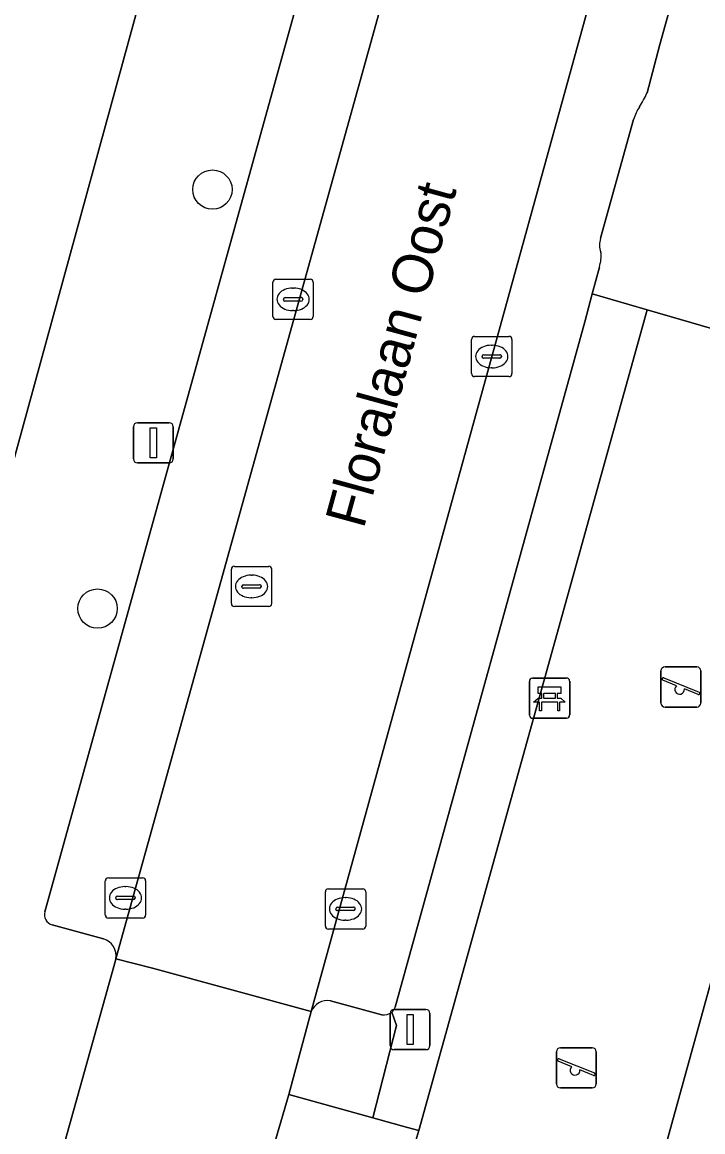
# Model space of a CAD drawing. Extents: x 162542 to 163147, y 380779 to 381521.
# Drawn here: x 163101.88 to 163118.79, y 381090.58 to 381118.17 of the extents above; entities that cross this region are included whole.
import ezdxf

# ---------------------------------------------------------------- set-up
doc = ezdxf.new("R2010")
doc.units = 0
for name, color, linetype in [('IMGEO_Bank', 7, 'Continuous'), ('IMGEO_Berm_groen', 7, 'Continuous'), ('IMGEO_Boom', 7, 'Continuous'), ('IMGEO_Erf', 7, 'Continuous'), ('IMGEO_Groenvoorziening', 7, 'Continuous'), ('IMGEO_Hek', 7, 'Continuous'), ('IMGEO_Kolk', 7, 'Continuous'), ('IMGEO_Lichtmast', 7, 'Continuous'), ('IMGEO_Openbare_ruimte_label', 7, 'Continuous'), ('IMGEO_Parkeervlak_open', 7, 'Continuous'), ('IMGEO_Rijbaan_lokaal_open', 7, 'Continuous'), ('IMGEO_Rioolput', 7, 'Continuous'), ('IMGEO_Speelvoorziening', 7, 'Continuous'), ('IMGEO_Terreindeel_zand', 7, 'Continuous'), ('IMGEO_Voetpad_open', 7, 'Continuous')]:
    doc.layers.add(name, color=color, linetype=linetype)

msp = doc.modelspace()

# ---------------------------------------------------------------- linework, layer by layer
at = {"layer": 'IMGEO_Bank'}
for p, q in [((163114.56, 381101.863), (163115.401, 381101.863)), ((163115.401, 381101.863), (163114.56, 381101.863)), ((163114.485, 381100.938), (163114.485, 381101.779)), ((163114.485, 381101.779), (163114.485, 381100.938)), ((163115.485, 381101.788), (163115.485, 381100.947)), ((163115.485, 381100.947), (163115.485, 381101.788)), ((163114.794, 381101.369), (163114.794, 381101.475)), ((163114.838, 381101.475), (163114.838, 381101.369)), ((163115.126, 381101.481), (163114.844, 381101.481)), ((163114.844, 381101.363), (163115.126, 381101.363)), ((163115.132, 381101.369), (163115.132, 381101.475)), ((163115.176, 381101.475), (163115.176, 381101.369)), ((163115.182, 381101.261), (163114.789, 381101.261)), ((163115.41, 381100.863), (163114.569, 381100.863)), ((163114.569, 381100.863), (163115.41, 381100.863))]:
    msp.add_line(p, q, dxfattribs=at)
for points in [[(163114.788, 381101.481), (163114.702, 381101.481), (163114.702, 381101.642), (163115.265, 381101.642), (163115.265, 381101.481), (163115.182, 381101.481)], [(163114.732, 381101.261), (163114.59, 381101.261), (163114.702, 381101.363), (163114.788, 381101.363)], [(163115.182, 381101.363), (163115.265, 381101.363), (163115.377, 381101.261), (163115.238, 381101.261)], [(163114.782, 381101.254), (163114.782, 381101.047), (163114.739, 381101.047), (163114.739, 381101.254)], [(163115.232, 381101.254), (163115.232, 381101.047), (163115.188, 381101.047), (163115.188, 381101.254)]]:
    msp.add_lwpolyline(points, dxfattribs=at)
for centre, radius, start, end in [((163114.563, 381101.785), 0.0779, 92.4484, 184.2845), ((163114.563, 381101.785), 0.0779, 92.4484, 184.2845), ((163115.407, 381101.785), 0.0779, 2.4484, 94.2845), ((163115.407, 381101.785), 0.0779, 2.4484, 94.2845), ((163114.787, 381101.474), 0.00671, 2.8957, 87.1043), ((163114.787, 381101.37), 0.00671, 272.8957, 357.1043), ((163114.844, 381101.474), 0.00671, 92.8957, 177.1043), ((163114.844, 381101.37), 0.00671, 182.8957, 267.1043), ((163115.126, 381101.474), 0.00671, 2.8957, 87.1043), ((163115.126, 381101.37), 0.00671, 272.8957, 357.1043), ((163115.183, 381101.474), 0.00671, 92.8957, 177.1043), ((163115.183, 381101.37), 0.00671, 182.8957, 267.1043), ((163114.732, 381101.254), 0.00671, 2.8957, 87.1043), ((163114.789, 381101.254), 0.00671, 92.8957, 177.1043), ((163115.181, 381101.254), 0.00671, 2.8957, 87.1043), ((163115.238, 381101.254), 0.00671, 92.8957, 177.1043), ((163114.563, 381100.941), 0.0779, 182.4484, 274.2845), ((163114.563, 381100.941), 0.0779, 182.4484, 274.2845), ((163115.407, 381100.941), 0.0779, 272.4484, 4.2845), ((163115.407, 381100.941), 0.0779, 272.4484, 4.2845)]:
    msp.add_arc(centre, radius, start, end, dxfattribs=at)
at = {"layer": 'IMGEO_Berm_groen'}
for points in [[(163122.239, 381133.822), (163117.726, 381117.614), (163117.409, 381116.41)], [(163117.075, 381115.75), (163116.254, 381112.794)], [(163116.223, 381112.08), (163116.047, 381111.414), (163117.414, 381111.017), (163123.149, 381109.351), (163127.267, 381108.155)], [(163127.267, 381108.155), (163123.149, 381109.351), (163116.979, 381087.012), (163116.579, 381085.993), (163116.483, 381085.73), (163115.4, 381081.696), (163119.528, 381080.672), (163119.826, 381082.372), (163120.427, 381085.8)]]:
    msp.add_lwpolyline(points, dxfattribs=at)
for centre, radius, start, end in [((163114.476, 381117.773), 3.234, 328.0445, 335.0802), ((163118.064, 381115.478), 1.026, 145.3788, 164.6277), ((163116.694, 381112.631), 0.469, 159.7333, 202.605), ((163115.39, 381112.353), 0.876, 341.866, 6.4377)]:
    msp.add_arc(centre, radius, start, end, dxfattribs=at)
at = {"layer": 'IMGEO_Boom'}
for centre in [(163106.608, 381114.005), (163103.754, 381103.589)]:
    msp.add_circle(centre, 0.489, dxfattribs=at)
at = {"layer": 'IMGEO_Erf'}
msp.add_lwpolyline([(163098.537, 381095.857), (163108.607, 381132.594), (163108.43, 381133.686), (163107.841, 381134.207), (163105.012, 381135.183), (163103.985, 381131.484), (163102.479, 381126.057), (163101.024, 381120.816), (163099.569, 381115.575), (163098.115, 381110.334), (163096.66, 381105.092), (163095.205, 381099.852), (163093.75, 381094.611), (163092.295, 381089.37)], dxfattribs=at)
at = {"layer": 'IMGEO_Groenvoorziening'}
for points in [[(163117.414, 381111.017), (163116.047, 381111.414), (163115.864, 381110.721), (163111.152, 381093.682)], [(163111.063, 381093.558), (163111.18, 381093.228), (163110.596, 381090.932), (163111.454, 381090.693), (163111.735, 381090.612), (163117.414, 381111.017)], [(163110.815, 381093.493), (163109.544, 381093.839)], [(163109.061, 381093.574), (163108.507, 381091.513), (163110.596, 381090.932), (163111.18, 381093.228)], [(163111.18, 381093.228), (163111.063, 381093.558)]]:
    msp.add_lwpolyline(points, dxfattribs=at)
for centre, radius, start, end in [((163109.468, 381093.405), 0.441, 80.0781, 157.425), ((163110.87, 381093.79), 0.302, 259.5305, 309.8429), ((163110.865, 381093.794), 0.308, 310.0039, 338.6589)]:
    msp.add_arc(centre, radius, start, end, dxfattribs=at)
at = {"layer": 'IMGEO_Hek'}
for points in [[(163111.735, 381090.612), (163117.414, 381111.017), (163123.149, 381109.351)], [(163123.149, 381109.351), (163116.979, 381087.012)]]:
    msp.add_lwpolyline(points, dxfattribs=at)
at = {"layer": 'IMGEO_Kolk'}
for p, q in [((163108.187, 381111.777), (163109.039, 381111.777)), ((163108.112, 381110.851), (163108.112, 381111.703)), ((163108.6, 381111.557), (163108.625, 381111.557)), ((163109.113, 381111.703), (163109.113, 381110.851)), ((163108.371, 381111.271), (163108.371, 381111.283)), ((163108.809, 381111.234), (163108.411, 381111.234)), ((163108.414, 381111.32), (163108.812, 381111.32)), ((163108.855, 381111.283), (163108.855, 381111.271)), ((163108.623, 381110.997), (163108.598, 381110.997)), ((163109.039, 381110.777), (163108.187, 381110.777)), ((163113.049, 381109.43), (163113.049, 381110.282)), ((163113.124, 381110.356), (163113.976, 381110.356)), ((163113.537, 381110.136), (163113.562, 381110.136)), ((163114.05, 381110.282), (163114.05, 381109.43)), ((163113.308, 381109.85), (163113.308, 381109.862)), ((163113.351, 381109.899), (163113.749, 381109.899)), ((163113.792, 381109.862), (163113.792, 381109.85)), ((163113.746, 381109.813), (163113.348, 381109.813)), ((163113.56, 381109.576), (163113.535, 381109.576)), ((163113.976, 381109.356), (163113.124, 381109.356)), ((163104.022, 381096.898), (163104.874, 381096.898)), ((163103.947, 381095.972), (163103.947, 381096.824)), ((163104.435, 381096.678), (163104.46, 381096.678)), ((163104.948, 381096.824), (163104.948, 381095.972)), ((163109.49, 381096.624), (163110.342, 381096.624)), ((163104.206, 381096.392), (163104.206, 381096.404)), ((163104.644, 381096.355), (163104.246, 381096.355)), ((163104.249, 381096.441), (163104.647, 381096.441)), ((163104.69, 381096.404), (163104.69, 381096.392)), ((163109.415, 381095.698), (163109.415, 381096.55)), ((163109.903, 381096.404), (163109.928, 381096.404)), ((163110.416, 381096.55), (163110.416, 381095.698)), ((163104.458, 381096.118), (163104.433, 381096.118)), ((163109.674, 381096.118), (163109.674, 381096.13)), ((163110.112, 381096.081), (163109.714, 381096.081)), ((163109.717, 381096.167), (163110.115, 381096.167)), ((163110.158, 381096.13), (163110.158, 381096.118)), ((163104.874, 381095.898), (163104.022, 381095.898)), ((163109.926, 381095.844), (163109.901, 381095.844)), ((163110.342, 381095.624), (163109.49, 381095.624))]:
    msp.add_line(p, q, dxfattribs=at)
for points in [[(163108.187, 381111.777), (163109.039, 381111.777)], [(163108.112, 381110.851), (163108.112, 381111.703)], [(163109.113, 381111.703), (163109.113, 381110.851)], [(163109.039, 381110.777), (163108.187, 381110.777)], [(163113.049, 381109.43), (163113.049, 381110.282)], [(163113.124, 381110.356), (163113.976, 381110.356)], [(163114.05, 381110.282), (163114.05, 381109.43)], [(163113.976, 381109.356), (163113.124, 381109.356)], [(163104.022, 381096.898), (163104.874, 381096.898)], [(163103.947, 381095.972), (163103.947, 381096.824)], [(163104.948, 381096.824), (163104.948, 381095.972)], [(163109.49, 381096.624), (163110.342, 381096.624)], [(163109.415, 381095.698), (163109.415, 381096.55)], [(163110.416, 381096.55), (163110.416, 381095.698)], [(163104.874, 381095.898), (163104.022, 381095.898)], [(163110.342, 381095.624), (163109.49, 381095.624)]]:
    msp.add_lwpolyline(points, dxfattribs=at)
for centre, radius, start, end in [((163108.189, 381111.701), 0.0765, 91.552, 178.448), ((163108.189, 381111.701), 0.0765, 91.552, 178.448), ((163109.037, 381111.701), 0.0765, 1.552, 88.448), ((163109.037, 381111.701), 0.0765, 1.552, 88.448), ((163108.411, 381111.28), 0.0403, 85.8775, 175.7526), ((163108.408, 381111.27), 0.0366, 178.938, 274.7102), ((163108.812, 381111.277), 0.043, 264.8664, 352.4533), ((163108.816, 381111.282), 0.0386, 1.7309, 96.639), ((163108.189, 381110.853), 0.0765, 181.552, 268.448), ((163108.189, 381110.853), 0.0765, 181.552, 268.448), ((163109.037, 381110.853), 0.0765, 271.552, 358.448), ((163109.037, 381110.853), 0.0765, 271.552, 358.448), ((163113.126, 381110.28), 0.0765, 91.552, 178.448), ((163113.126, 381110.28), 0.0765, 91.552, 178.448), ((163113.974, 381110.28), 0.0765, 1.552, 88.448), ((163113.974, 381110.28), 0.0765, 1.552, 88.448), ((163113.348, 381109.859), 0.0403, 85.8775, 175.7526), ((163113.345, 381109.849), 0.0366, 178.938, 274.7102), ((163113.749, 381109.856), 0.043, 264.8664, 352.4533), ((163113.753, 381109.861), 0.0386, 1.7309, 96.639), ((163113.126, 381109.432), 0.0765, 181.552, 268.448), ((163113.126, 381109.432), 0.0765, 181.552, 268.448), ((163113.974, 381109.432), 0.0765, 271.552, 358.448), ((163113.974, 381109.432), 0.0765, 271.552, 358.448), ((163104.024, 381096.822), 0.0765, 91.552, 178.448), ((163104.024, 381096.822), 0.0765, 91.552, 178.448), ((163104.872, 381096.822), 0.0765, 1.552, 88.448), ((163104.872, 381096.822), 0.0765, 1.552, 88.448), ((163109.492, 381096.548), 0.0765, 91.552, 178.448), ((163109.492, 381096.548), 0.0765, 91.552, 178.448), ((163110.34, 381096.548), 0.0765, 1.552, 88.448), ((163110.34, 381096.548), 0.0765, 1.552, 88.448), ((163104.246, 381096.401), 0.0403, 85.8775, 175.7526), ((163104.243, 381096.391), 0.0366, 178.938, 274.7102), ((163104.647, 381096.398), 0.043, 264.8664, 352.4533), ((163104.651, 381096.403), 0.0386, 1.7309, 96.639), ((163109.714, 381096.127), 0.0403, 85.8775, 175.7526), ((163109.711, 381096.117), 0.0366, 178.938, 274.7102), ((163110.115, 381096.124), 0.043, 264.8664, 352.4533), ((163110.119, 381096.129), 0.0386, 1.7309, 96.639), ((163104.024, 381095.974), 0.0765, 181.552, 268.448), ((163104.024, 381095.974), 0.0765, 181.552, 268.448), ((163104.872, 381095.974), 0.0765, 271.552, 358.448), ((163104.872, 381095.974), 0.0765, 271.552, 358.448), ((163109.492, 381095.7), 0.0765, 181.552, 268.448), ((163109.492, 381095.7), 0.0765, 181.552, 268.448), ((163110.34, 381095.7), 0.0765, 271.552, 358.448), ((163110.34, 381095.7), 0.0765, 271.552, 358.448)]:
    msp.add_arc(centre, radius, start, end, dxfattribs=at)
for centre, major_axis, ratio, start_param, end_param in [((163108.599, 381111.277), (-0.387, 0.002), 0.722429, 4.712389, 7.853982), ((163108.624, 381111.277), (-0.39, 0.002), 0.717154, 1.570796, 4.712389), ((163113.536, 381109.856), (-0.387, 0.002), 0.722429, 4.712389, 7.853982), ((163113.561, 381109.856), (-0.39, 0.002), 0.717154, 1.570796, 4.712389), ((163104.434, 381096.398), (-0.387, 0.002), 0.722429, 4.712389, 7.853982), ((163104.459, 381096.398), (-0.39, 0.002), 0.717154, 1.570796, 4.712389), ((163109.902, 381096.124), (-0.387, 0.002), 0.722429, 4.712389, 7.853982), ((163109.927, 381096.124), (-0.39, 0.002), 0.717154, 1.570796, 4.712389)]:
    msp.add_ellipse(centre, major_axis=major_axis, ratio=ratio, start_param=start_param, end_param=end_param, dxfattribs=at)
at = {"layer": 'IMGEO_Lichtmast'}
for p, q in [((163104.745, 381108.211), (163105.535, 381108.211)), ((163105.535, 381108.211), (163104.745, 381108.211)), ((163104.645, 381107.311), (163104.645, 381108.111)), ((163104.645, 381108.111), (163104.645, 381107.311)), ((163105.635, 381108.111), (163105.635, 381107.311)), ((163105.635, 381107.311), (163105.635, 381108.111)), ((163105.535, 381107.211), (163104.745, 381107.211)), ((163104.745, 381107.211), (163105.535, 381107.211)), ((163111.124, 381093.625), (163111.914, 381093.625)), ((163111.914, 381093.625), (163111.124, 381093.625)), ((163111.024, 381092.725), (163111.024, 381093.525)), ((163111.024, 381093.525), (163111.024, 381092.725)), ((163112.014, 381093.525), (163112.014, 381092.725)), ((163112.014, 381092.725), (163112.014, 381093.525)), ((163111.914, 381092.625), (163111.124, 381092.625)), ((163111.124, 381092.625), (163111.914, 381092.625))]:
    msp.add_line(p, q, dxfattribs=at)
for points in [[(163105.065, 381108.086), (163105.215, 381108.086), (163105.215, 381107.336), (163105.065, 381107.336), (163105.065, 381108.086)], [(163111.444, 381093.5), (163111.594, 381093.5), (163111.594, 381092.75), (163111.444, 381092.75), (163111.444, 381093.5)]]:
    msp.add_lwpolyline(points, dxfattribs=at)
for centre, start, end in [((163104.745, 381108.111), 90, 180), ((163104.745, 381108.111), 90, 180), ((163105.535, 381108.111), 0, 90), ((163105.535, 381108.111), 360, 90), ((163104.745, 381107.311), 180, 270), ((163104.745, 381107.311), 180, 270), ((163105.535, 381107.311), 270, 0), ((163105.535, 381107.311), 270, 0), ((163111.124, 381093.525), 90, 180), ((163111.124, 381093.525), 90, 180), ((163111.914, 381093.525), 0, 90), ((163111.914, 381093.525), 360, 90), ((163111.124, 381092.725), 180, 270), ((163111.124, 381092.725), 180, 270), ((163111.914, 381092.725), 270, 0), ((163111.914, 381092.725), 270, 0)]:
    msp.add_arc(centre, 0.1, start, end, dxfattribs=at)
at = {"layer": 'IMGEO_Parkeervlak_open'}
for points in [[(163104.211, 381094.881), (163112.827, 381125.89), (163116.194, 381138.143)], [(163121.145, 381137.399), (163109.061, 381093.574)], [(163113.442, 381135.707), (163110.966, 381126.784), (163102.441, 381096.055)], [(163117.726, 381117.614), (163122.239, 381133.822)], [(163117.409, 381116.41), (163117.726, 381117.614)], [(163116.254, 381112.794), (163117.075, 381115.75)], [(163111.152, 381093.682), (163115.864, 381110.721), (163116.047, 381111.414), (163116.223, 381112.08)], [(163102.625, 381095.727), (163103.903, 381095.382)], [(163109.544, 381093.839), (163110.815, 381093.493)]]:
    msp.add_lwpolyline(points, dxfattribs=at)
for centre, radius, start, end in [((163114.476, 381117.773), 3.234, 328.0445, 335.0802), ((163118.064, 381115.478), 1.026, 145.3788, 164.6277), ((163116.694, 381112.631), 0.469, 159.7333, 202.605), ((163115.39, 381112.353), 0.876, 341.866, 6.4377), ((163102.703, 381095.986), 0.271, 165.3574, 253.2253), ((163103.772, 381094.956), 0.445, 350.2742, 72.8897), ((163109.468, 381093.405), 0.441, 80.0781, 157.425), ((163110.87, 381093.79), 0.302, 259.5305, 309.8429), ((163110.865, 381093.794), 0.308, 310.0039, 338.6589)]:
    msp.add_arc(centre, radius, start, end, dxfattribs=at)
at = {"layer": 'IMGEO_Rijbaan_lokaal_open'}
msp.add_lwpolyline([(163116.194, 381138.143), (163112.827, 381125.89), (163104.211, 381094.881), (163105.122, 381094.652), (163109.061, 381093.574), (163121.145, 381137.399)], dxfattribs=at)
msp.add_lwpolyline([(163109.061, 381093.574), (163105.122, 381094.652), (163104.211, 381094.881), (163104.203, 381094.844), (163102.742, 381089.624), (163102.722, 381089.551), (163103.434, 381089.372), (163107.568, 381088.303), (163108.167, 381090.341), (163108.171, 381090.354), (163108.507, 381091.513)], close=True, dxfattribs=at)
at = {"layer": 'IMGEO_Rioolput'}
for p, q in [((163107.154, 381104.64), (163108.006, 381104.64)), ((163107.079, 381103.714), (163107.079, 381104.566)), ((163107.567, 381104.42), (163107.592, 381104.42)), ((163108.08, 381104.566), (163108.08, 381103.714)), ((163107.338, 381104.134), (163107.338, 381104.146)), ((163107.776, 381104.097), (163107.378, 381104.097)), ((163107.381, 381104.183), (163107.779, 381104.183)), ((163107.822, 381104.146), (163107.822, 381104.134)), ((163107.59, 381103.86), (163107.565, 381103.86)), ((163108.006, 381103.64), (163107.154, 381103.64))]:
    msp.add_line(p, q, dxfattribs=at)
for points in [[(163107.154, 381104.64), (163108.006, 381104.64)], [(163107.079, 381103.714), (163107.079, 381104.566)], [(163108.08, 381104.566), (163108.08, 381103.714)], [(163108.006, 381103.64), (163107.154, 381103.64)]]:
    msp.add_lwpolyline(points, dxfattribs=at)
for centre, radius, start, end in [((163107.156, 381104.564), 0.0765, 91.552, 178.448), ((163107.156, 381104.564), 0.0765, 91.552, 178.448), ((163108.004, 381104.564), 0.0765, 1.552, 88.448), ((163108.004, 381104.564), 0.0765, 1.552, 88.448), ((163107.378, 381104.143), 0.0403, 85.8775, 175.7526), ((163107.375, 381104.133), 0.0366, 178.938, 274.7102), ((163107.779, 381104.14), 0.043, 264.8664, 352.4533), ((163107.783, 381104.145), 0.0386, 1.7309, 96.639), ((163107.156, 381103.716), 0.0765, 181.552, 268.448), ((163107.156, 381103.716), 0.0765, 181.552, 268.448), ((163108.004, 381103.716), 0.0765, 271.552, 358.448), ((163108.004, 381103.716), 0.0765, 271.552, 358.448)]:
    msp.add_arc(centre, radius, start, end, dxfattribs=at)
for centre, major_axis, ratio, start_param, end_param in [((163107.566, 381104.14), (-0.387, 0.002), 0.722429, 4.712389, 7.853982), ((163107.591, 381104.14), (-0.39, 0.002), 0.717154, 1.570796, 4.712389)]:
    msp.add_ellipse(centre, major_axis=major_axis, ratio=ratio, start_param=start_param, end_param=end_param, dxfattribs=at)
at = {"layer": 'IMGEO_Speelvoorziening'}
for p, q in [((163117.854, 381102.142), (163118.644, 381102.142)), ((163118.644, 381102.142), (163117.854, 381102.142)), ((163117.754, 381101.242), (163117.754, 381102.042)), ((163117.754, 381102.042), (163117.754, 381101.242)), ((163117.823, 381101.867), (163118.699, 381101.514)), ((163118.744, 381102.042), (163118.744, 381101.242)), ((163118.744, 381101.242), (163118.744, 381102.042)), ((163118.137, 381101.67), (163117.798, 381101.807)), ((163118.675, 381101.454), (163118.335, 381101.591)), ((163118.644, 381101.142), (163117.854, 381101.142)), ((163117.854, 381101.142), (163118.644, 381101.142)), ((163115.157, 381091.773), (163115.157, 381092.573)), ((163115.157, 381092.573), (163115.157, 381091.773)), ((163115.257, 381092.673), (163116.047, 381092.673)), ((163116.047, 381092.673), (163115.257, 381092.673)), ((163116.147, 381092.573), (163116.147, 381091.773)), ((163116.147, 381091.773), (163116.147, 381092.573)), ((163115.54, 381092.201), (163115.201, 381092.338)), ((163115.226, 381092.398), (163116.102, 381092.045)), ((163116.078, 381091.985), (163115.738, 381092.122)), ((163116.047, 381091.673), (163115.257, 381091.673)), ((163115.257, 381091.673), (163116.047, 381091.673))]:
    msp.add_line(p, q, dxfattribs=at)
for centre, radius, start, end in [((163117.854, 381102.042), 0.1, 90, 180), ((163117.854, 381102.042), 0.1, 90, 180), ((163118.644, 381102.042), 0.1, 0, 90), ((163118.644, 381102.042), 0.1, 360, 90), ((163117.811, 381101.837), 0.0327, 68.078, 248.078), ((163118.216, 381101.58), 0.12, 130.9928, 5.1632), ((163118.687, 381101.484), 0.0327, 248.078, 68.078), ((163117.854, 381101.242), 0.1, 180, 270), ((163117.854, 381101.242), 0.1, 180, 270), ((163118.644, 381101.242), 0.1, 270, 0), ((163118.644, 381101.242), 0.1, 270, 0), ((163115.257, 381092.573), 0.1, 90, 180), ((163115.257, 381092.573), 0.1, 90, 180), ((163116.047, 381092.573), 0.1, 0, 90), ((163116.047, 381092.573), 0.1, 360, 90), ((163115.214, 381092.368), 0.0327, 68.078, 248.078), ((163115.619, 381092.111), 0.12, 130.9928, 5.1632), ((163116.09, 381092.015), 0.0327, 248.078, 68.078), ((163115.257, 381091.773), 0.1, 180, 270), ((163115.257, 381091.773), 0.1, 180, 270), ((163116.047, 381091.773), 0.1, 270, 0), ((163116.047, 381091.773), 0.1, 270, 0)]:
    msp.add_arc(centre, radius, start, end, dxfattribs=at)
at = {"layer": 'IMGEO_Terreindeel_zand'}
msp.add_lwpolyline([(163123.149, 381109.351), (163117.414, 381111.017), (163111.735, 381090.612), (163111.393, 381089.458), (163111.158, 381088.662), (163116.979, 381087.012)], close=True, dxfattribs=at)
at = {"layer": 'IMGEO_Voetpad_open'}
for points in [[(163116.374, 381139.268), (163105.933, 381138.5), (163105.012, 381135.183), (163107.841, 381134.207), (163108.43, 381133.686), (163108.607, 381132.594), (163098.537, 381095.857), (163093.539, 381078.503), (163089.044, 381062.198), (163079.113, 381025.409)], [(163102.441, 381096.055), (163110.966, 381126.784), (163113.442, 381135.707)], [(163103.903, 381095.382), (163102.625, 381095.727)], [(163102.742, 381089.624), (163104.203, 381094.844), (163104.211, 381094.881)]]:
    msp.add_lwpolyline(points, dxfattribs=at)
msp.add_lwpolyline([(163111.735, 381090.612), (163111.454, 381090.693), (163110.596, 381090.932), (163108.507, 381091.513), (163108.171, 381090.354), (163108.167, 381090.341), (163110.227, 381089.781), (163111.216, 381089.505), (163111.393, 381089.458)], close=True, dxfattribs=at)
for centre, radius, start, end in [((163102.703, 381095.986), 0.271, 165.3574, 253.2253), ((163103.772, 381094.956), 0.445, 350.2742, 72.8897)]:
    msp.add_arc(centre, radius, start, end, dxfattribs=at)

# ---------------------------------------------------------------- texts
at = {"layer": 'IMGEO_Openbare_ruimte_label'}
msp.add_text('Floralaan Oost', height=1, rotation=74.6845, dxfattribs=at).set_placement((163110.364, 381105.549))

doc.saveas('drawing.dxf')
